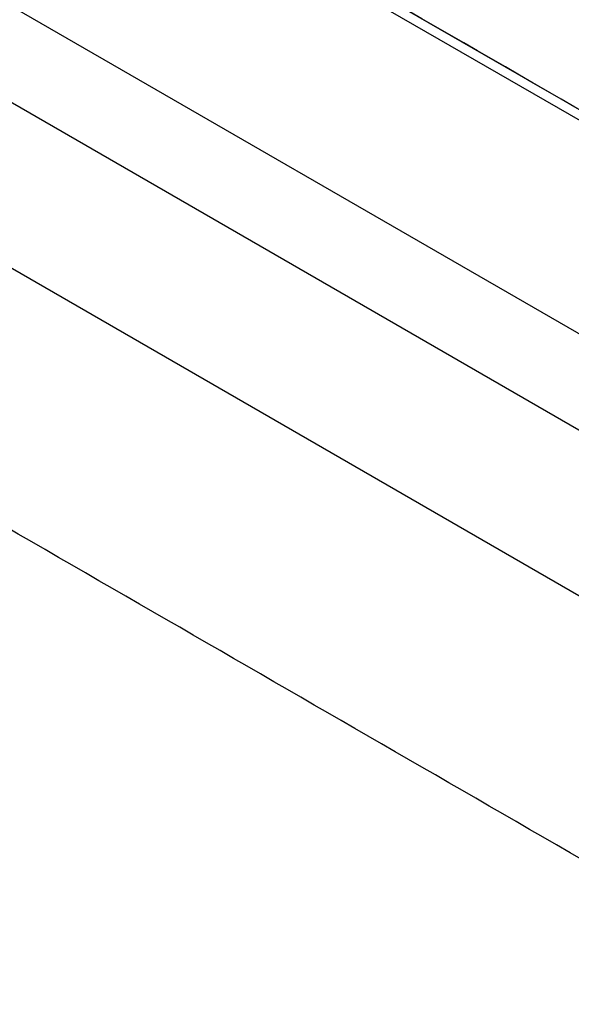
# Model space of a CAD drawing. Header units: millimetres. Extents: x -445 to 449, y -417 to 415.
# Tile 390 of 656: x -154.6 to -151.12, y -233.2 to -227. Entities that reach past the tile are written whole.
import ezdxf

# ---------------------------------------------------------------- set-up
doc = ezdxf.new("R2010")
doc.units = ezdxf.units.MM
doc.header["$MEASUREMENT"] = 0
doc.layers.add('Default', color=7, linetype='Continuous', true_color=0x000000)

msp = doc.modelspace()

# ---------------------------------------------------------------- linework, layer by layer
at = {"layer": 'Default', "color": 9, "true_color": 0xbfbfbf}
for p, q in [((-179.3427, -211.2437, -929.6312), (-89.6985, -262.9999, -929.6312)), ((-89.4999, -263.1817, -930.1099), (-179.1441, -211.4255, -930.1099)), ((-90.5733, -264.5151, -931.1657), (-180.2175, -212.7589, -931.1657)), ((-178.5091, -213.136, -917.515), (-91.7541, -263.224, -917.515)), ((-179.2234, -214.3732, -921.9438), (-92.4684, -264.4612, -921.9438))]:
    msp.add_line(p, q, dxfattribs=at)
at = {"layer": 'Default', "color": 9, "true_color": 0xbfbfbf, "extrusion": (0.839785, 0.468295, -0.274702)}
for centre, radius, start, end in [((-82.5275, -800.1423, -49.7466), 81, 13.441897, 157.669756), ((-82.5275, -800.1423, -48.7466), 80, 10.889447, 157.764801), ((-82.5275, -800.1423, -50.7466), 80, 10.717106, 160.108605), ((-82.5275, -800.1423, -49.7466), 79, 10.84081, 160.367444)]:
    msp.add_arc(centre, radius, start, end, dxfattribs=at)
at = {"layer": 'Default', "color": 9, "true_color": 0xbfbfbf}
for points in [[(-175.1133, -207.7802, -928.5813), (-131.7358, -232.8242, -928.5813), (-88.3583, -257.8682, -928.5813)], [(-88.6928, -259.9492, -916.1898), (-132.9482, -234.3983, -916.1898), (-177.2036, -208.8475, -916.1898)], [(-176.8961, -208.8407, -916.2281), (-132.6407, -234.3916, -916.2281), (-88.3854, -259.9424, -916.2281)], [(-89.4708, -263.1313, -929.6312), (-134.2929, -237.2532, -929.6312), (-179.1151, -211.3752, -929.6312)], [(-93.1827, -265.6984, -926.3726), (-136.5602, -240.6544, -926.3726), (-179.9377, -215.6104, -926.3726)]]:
    msp.add_open_spline(points, degree=2, dxfattribs=at)

doc.saveas('drawing.dxf')
